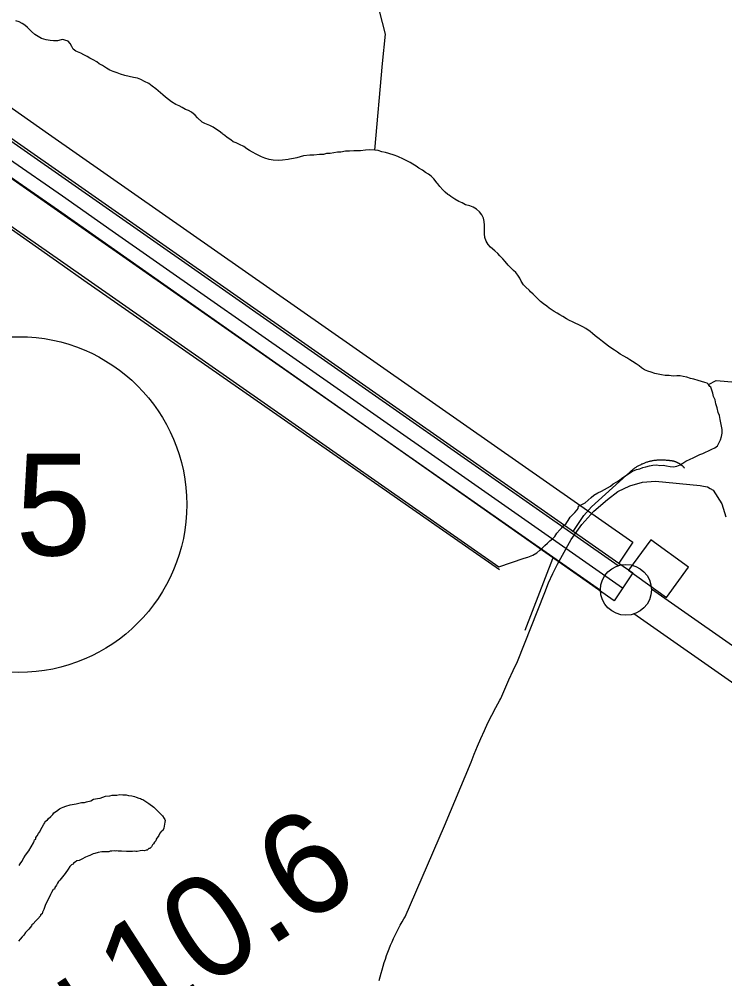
# Model space of a CAD drawing. Extents: x 3180038 to 3217926, y 922069 to 947485.
# Drawn here: x 3195944 to 3196637, y 937836 to 938779 of the extents above; entities that cross this region are included whole.
import ezdxf

# ---------------------------------------------------------------- set-up
doc = ezdxf.new("R2010")
doc.units = 0
for name, color, linetype in [('V-BLDG-OTLN', 7, 'Continuous'), ('V-BRDG-OTLN', 7, 'Continuous'), ('V-FLOD-BASE', 7, 'Continuous'), ('V-LEVE-TOET', 7, 'Continuous'), ('V-ROAD-IDEN', 7, 'Continuous'), ('V-RTRN-LOCK-CHMB', 7, 'Continuous'), ('V-SURV-IDEN', 7, 'Continuous'), ('V-SURV-LINE', 7, 'Continuous'), ('V-TOPO-SHOR', 7, 'Continuous')]:
    doc.layers.add(name, color=color, linetype=linetype)

msp = doc.modelspace()

# ---------------------------------------------------------------- linework, layer by layer
at = {"layer": 'V-BLDG-OTLN'}
msp.add_lwpolyline([(3196542.78, 938237.45), (3196579.89, 938210.57), (3196601.59, 938240.54), (3196564.49, 938267.42)], close=True, dxfattribs=at)
at = {"layer": 'V-BRDG-OTLN'}
for points in [[(3193665.49, 940229.33), (3193898.98, 940067.26), (3194175.82, 939873.77), (3194519.65, 939631.69), (3194847.02, 939402.92), (3195103.06, 939224.07), (3195450.42, 938980.02), (3195744.02, 938774.09), (3195777.93, 938749.81), (3195986.7, 938605.69), (3196035.42, 938571.27), (3196263.09, 938411.76), (3196536.88, 938220.19)], [(3195779.71, 938771.67), (3196533.07, 938244.63), (3196546.9, 938234.94), (3196528.5, 938207.55), (3195982.68, 938591.13), (3195876.16, 938664.96)]]:
    msp.add_lwpolyline(points, dxfattribs=at)
at = {"layer": 'V-FLOD-BASE'}
for p, q in [((3195986.23, 938537.58), (3196007.71, 938522.63)), ((3196007.71, 938522.63), (3196415.85, 938238.27)), ((3196547.18, 938336.69), (3196547.67, 938337.13))]:
    msp.add_line(p, q, dxfattribs=at)
for points in [[(3193684.4, 940145.79), (3193688.91, 940145.75), (3193707.46, 940132.75), (3193772.39, 940087.23), (3193908.97, 939992.1), (3194043.62, 939897.8), (3194182.59, 939799.93), (3194341.4, 939688.4), (3194493.33, 939582.87), (3194680.77, 939451.82), (3194859.56, 939326.95), (3195022.84, 939212.16), (3195218.43, 939075.26), (3195421.86, 938933.15), (3195653.27, 938770.89), (3195881, 938611.71), (3195986.23, 938537.58)], [(3196547.67, 938337.13), (3196548.31, 938337.6), (3196548.95, 938338.05), (3196549.6, 938338.5), (3196550.26, 938338.93), (3196550.93, 938339.35), (3196551.6, 938339.76), (3196552.28, 938340.15), (3196552.96, 938340.54), (3196553.66, 938340.91), (3196554.36, 938341.27), (3196555.06, 938341.62), (3196555.77, 938341.96), (3196556.49, 938342.28), (3196557.21, 938342.59), (3196557.94, 938342.89), (3196558.68, 938343.17), (3196559.41, 938343.45), (3196560.16, 938343.71), (3196560.9, 938343.95), (3196561.66, 938344.19), (3196562.41, 938344.41), (3196563.17, 938344.61), (3196563.93, 938344.81), (3196564.7, 938344.99), (3196565.47, 938345.16), (3196566.24, 938345.31), (3196567.01, 938345.45), (3196567.79, 938345.58), (3196568.57, 938345.69), (3196569.35, 938345.79), (3196570.13, 938345.87), (3196570.92, 938345.95), (3196571.7, 938346.01), (3196572.49, 938346.05), (3196573.27, 938346.08), (3196574.06, 938346.1), (3196574.85, 938346.1), (3196575.63, 938346.09), (3196576.42, 938346.07), (3196577.21, 938346.03), (3196577.99, 938345.98), (3196578.77, 938345.92), (3196579.56, 938345.84), (3196580.34, 938345.75), (3196581.12, 938345.64), (3196581.4, 938345.6), (3196581.76, 938345.6), (3196582.12, 938345.59), (3196582.49, 938345.58), (3196582.85, 938345.56), (3196583.21, 938345.53), (3196583.57, 938345.5), (3196583.94, 938345.46), (3196584.3, 938345.42), (3196584.66, 938345.37), (3196585.01, 938345.31), (3196585.37, 938345.25), (3196585.73, 938345.18), (3196586.09, 938345.1), (3196586.44, 938345.02), (3196586.79, 938344.93), (3196587.14, 938344.84), (3196587.49, 938344.74), (3196587.84, 938344.63), (3196588.19, 938344.52), (3196588.53, 938344.4), (3196588.87, 938344.28), (3196589.21, 938344.15), (3196589.55, 938344.01), (3196589.88, 938343.87), (3196590.21, 938343.72), (3196590.54, 938343.57), (3196590.87, 938343.41), (3196591.19, 938343.24), (3196591.52, 938343.07), (3196591.83, 938342.89), (3196592.15, 938342.71), (3196592.46, 938342.52), (3196592.77, 938342.33), (3196593.07, 938342.13), (3196593.37, 938341.93), (3196593.67, 938341.72), (3196593.96, 938341.51), (3196594.26, 938341.29), (3196594.54, 938341.06), (3196594.82, 938340.83), (3196595.1, 938340.6), (3196595.38, 938340.36), (3196595.65, 938340.12), (3196595.91, 938339.87), (3196596.17, 938339.62), (3196596.43, 938339.36), (3196596.68, 938339.1), (3196596.93, 938338.83), (3196597.17, 938338.56), (3196597.41, 938338.29), (3196597.64, 938338.01), (3196597.76, 938337.86)], [(3196486.74, 938277.08), (3196488.31, 938275.52), (3196498.73, 938291.24), (3196506.29, 938300), (3196547.67, 938337.13)], [(3196441.23, 938178.48), (3196468.34, 938249.07), (3196468.69, 938249.58)]]:
    msp.add_lwpolyline(points, dxfattribs=at)
at = {"layer": 'V-LEVE-TOET'}
for points in [[(3196301.62, 937848.35), (3196302.71, 937851.83), (3196303.85, 937855.28), (3196305.05, 937858.72), (3196306.31, 937862.14), (3196307.63, 937865.54), (3196309.01, 937868.91), (3196310.45, 937872.26), (3196311.94, 937875.59), (3196313.49, 937878.89), (3196315.09, 937882.16), (3196316.76, 937885.4), (3196318.47, 937888.62), (3196320.24, 937891.8), (3196322.07, 937894.96), (3196323.23, 937896.91), (3196323.23, 937896.91), (3196361.93, 937986.22), (3196388.07, 938048.89), (3196388.07, 938048.89), (3196391.12, 938056.72), (3196394.3, 938064.49), (3196397.62, 938072.21), (3196401.07, 938079.87), (3196404.66, 938087.47), (3196408.37, 938095.01), (3196412.21, 938102.48), (3196416.19, 938109.88), (3196417.12, 938111.58), (3196417.12, 938111.58), (3196421.06, 938120.74), (3196425.14, 938129.86), (3196429.35, 938138.91), (3196433.69, 938147.9), (3196460.59, 938215.59), (3196464.21, 938225.09), (3196468.29, 938234.41), (3196472.84, 938243.51), (3196477.83, 938252.36), (3196486.39, 938267.85), (3196496.74, 938282.34), (3196508.71, 938295.53), (3196522.02, 938307.18), (3196532.2, 938314.88), (3196543.85, 938320.64), (3196556.38, 938324.09), (3196569.11, 938325.11), (3196613.19, 938320.89), (3196616.47, 938320.2), (3196620.2, 938319.51), (3196622.8, 938317.87), (3196625.74, 938316.26), (3196634.54, 938302.67), (3196638.18, 938290.17)], [(3196297.89, 937834.28), (3196298.73, 937837.82), (3196299.64, 937841.34), (3196300.6, 937844.85), (3196301.62, 937848.35)]]:
    msp.add_lwpolyline(points, dxfattribs=at)
at = {"layer": 'V-ROAD-IDEN'}
msp.add_circle((3195943.78, 938302.08), 165, dxfattribs=at)
at = {"layer": 'V-RTRN-LOCK-CHMB'}
msp.add_lwpolyline([(3195815.68, 938776.91), (3195972.99, 938666.63), (3196547.1, 938265.08), (3196533.07, 938244.63), (3196546.9, 938234.94), (3196528.5, 938207.55), (3195982.68, 938591.13), (3195876.16, 938664.96)], dxfattribs=at)
at = {"layer": 'V-SURV-LINE'}
for points in [[(3193195.17, 940577), (3196532.41, 938242.03)], [(3196515.21, 938217.45), (3193177.97, 940552.42)], [(3196565.14, 938219.12), (3197662.23, 937451.25)], [(3197645.03, 937426.68), (3196547.94, 938194.54)]]:
    msp.add_lwpolyline(points, dxfattribs=at)
msp.add_circle((3196540.17, 938218.29), 25, dxfattribs=at)
at = {"layer": 'V-TOPO-SHOR'}
for points in [[(3193688.67, 940147.1), (3193722.9, 940123.85), (3193834.69, 940045.8), (3194003.25, 939927.93), (3194193.41, 939795.25), (3194383.71, 939661.44), (3194614.32, 939499.83), (3194866.53, 939323.58), (3195138.72, 939133.18), (3195411.07, 938942.15), (3195658.48, 938769.31), (3195876.46, 938617.44), (3195984.57, 938541.84)], [(3196293.56, 938650.43), (3196301.01, 938735.64), (3196303.9, 938764.52), (3196295.24, 938799.18), (3196296.83, 938823.54)], [(3195999.6, 938747.63), (3195997.2, 938749.74), (3195995.93, 938752.48), (3195994.35, 938755.39), (3195992.11, 938757.5), (3195989.07, 938758.65), (3195987.14, 938759.14), (3195985.21, 938758.84), (3195981.67, 938758.06), (3195977.81, 938757.93), (3195974.59, 938758.12), (3195970.74, 938758.79), (3195966.09, 938760.27), (3195962.73, 938762.07), (3195959.36, 938764.02), (3195956.17, 938766.94), (3195952.34, 938770.99), (3195949.79, 938773.42), (3195947.07, 938775.05), (3195944.19, 938776.68), (3195940.82, 938777.67)], [(3196288.19, 938650.85), (3196284.17, 938650.38), (3196279.25, 938649.9), (3196275.9, 938649.88), (3196274.11, 938649.65), (3196272.77, 938649.64), (3196268.74, 938649.62), (3196264.72, 938649.37), (3196260.25, 938648.45), (3196256.67, 938648.43), (3196253.32, 938647.97), (3196249.52, 938647.28), (3196246.17, 938647.03), (3196243.04, 938646.34), (3196239.02, 938646.32), (3196233.43, 938645.62), (3196231.19, 938645.61), (3196229.63, 938645.37), (3196223.37, 938644.89), (3196220.25, 938643.98), (3196216.89, 938643.07), (3196213.55, 938642.15), (3196209.52, 938641.46), (3196208.41, 938641.23), (3196202.82, 938640.53), (3196198.57, 938640.28), (3196193.65, 938640.7), (3196189.84, 938641.35), (3196185.36, 938642.66), (3196182.23, 938643.77), (3196179.54, 938645.32), (3196176.84, 938646.64), (3196173.26, 938648.41), (3196170.34, 938650.18), (3196167.65, 938651.73), (3196164.95, 938653.95), (3196160.47, 938656.17), (3196157.32, 938657.71), (3196154.41, 938658.59), (3196151.94, 938660.59), (3196148.57, 938662.81), (3196146.1, 938664.81), (3196144.31, 938666.14), (3196143.63, 938666.81), (3196140.49, 938669.02), (3196137.8, 938670.8), (3196134.65, 938673.02), (3196131.51, 938674.56), (3196126.58, 938676.55), (3196123.89, 938678.1), (3196119.39, 938682.32), (3196116.92, 938684.77), (3196113.33, 938687.66), (3196110.41, 938689.43), (3196107.49, 938690.53), (3196104.35, 938692.52), (3196101.21, 938694.07), (3196098.07, 938695.4), (3196093.81, 938698.06), (3196090.67, 938700.27), (3196087.75, 938702.49), (3196085.27, 938704.72), (3196083.03, 938706.72), (3196080.78, 938708.72), (3196078.31, 938710.72), (3196074.71, 938713.38), (3196071.35, 938715.82), (3196067.31, 938718.03), (3196063.5, 938719.8), (3196060.36, 938721.13), (3196056.55, 938722), (3196052.3, 938722.87), (3196047.82, 938723.74), (3196043.56, 938725.28), (3196040.2, 938726.38), (3196036.39, 938727.92), (3196033.25, 938729.02), (3196029.89, 938731.02), (3196025.85, 938733.68), (3196022.71, 938735.45), (3196020.24, 938737.22), (3196016.65, 938739.22), (3196013.51, 938740.99), (3196010.81, 938742.54), (3196007.67, 938744.31), (3196004.76, 938745.86), (3195999.6, 938747.63)], [(3196571.88, 938430.38), (3196568.53, 938431.03), (3196564.94, 938432.13), (3196561.58, 938433.23), (3196558.44, 938434.55), (3196555.52, 938436.55), (3196553.05, 938438.33), (3196550.36, 938440.32), (3196546.55, 938442.76), (3196543.85, 938444.31), (3196540.93, 938446.31), (3196538.02, 938448.08), (3196534.65, 938450.07), (3196531.73, 938451.85), (3196528.81, 938453.84), (3196525.45, 938456.06), (3196522.98, 938457.83), (3196520.06, 938460.05), (3196517.14, 938462.27), (3196513.77, 938464.94), (3196509.95, 938468.05), (3196507.25, 938470.27), (3196505.01, 938472.27), (3196500.74, 938475.15), (3196497.83, 938476.7), (3196493.79, 938478.91), (3196490.42, 938480.46), (3196487.73, 938481.79), (3196484.59, 938483.11), (3196481.9, 938484.66), (3196478.09, 938486.88), (3196475.17, 938488.43), (3196472.48, 938490.2), (3196469.78, 938491.97), (3196464.84, 938495.3), (3196462.37, 938497.08), (3196459.23, 938499.29), (3196456.31, 938501.74), (3196452.49, 938505.29), (3196448.89, 938508.85), (3196446.42, 938511.07), (3196445.29, 938512.41), (3196441.47, 938515.97), (3196439.44, 938518.19), (3196437.41, 938521.54), (3196436.06, 938524.66), (3196434.03, 938527.55), (3196432, 938530.23), (3196429.75, 938532.23), (3196427.5, 938534.45), (3196424.35, 938537.56), (3196421.65, 938540.9), (3196419.4, 938543.57), (3196416.25, 938546.69), (3196414.22, 938548.91), (3196411.3, 938551.35), (3196407.26, 938555.13), (3196404.78, 938557.58), (3196402.75, 938560.92), (3196401.61, 938564.72), (3196401.15, 938568.07), (3196401.34, 938573.66), (3196401.32, 938576.79), (3196400.85, 938580.37), (3196400.16, 938583.5), (3196398.58, 938586.84), (3196396.33, 938589.96), (3196393.4, 938592.4), (3196390.04, 938594.4), (3196386.68, 938595.72), (3196382.42, 938596.81), (3196379.28, 938598.59), (3196375.92, 938599.91), (3196372.1, 938602.35), (3196368.06, 938605.01), (3196366.49, 938606.12), (3196365.14, 938607), (3196362.67, 938609.22), (3196360.42, 938611.45), (3196357.5, 938614.79), (3196355.25, 938617.23), (3196354.79, 938617.9), (3196351.42, 938622.36), (3196348.72, 938624.8), (3196346.25, 938626.8), (3196343.11, 938628.57), (3196340.19, 938630.79), (3196336.82, 938632.78), (3196334.13, 938634.56), (3196330.98, 938636.55), (3196328.07, 938638.33), (3196324.26, 938640.32), (3196321.56, 938641.64), (3196315.96, 938644.07), (3196312.37, 938645.62), (3196307.22, 938647.15), (3196303.86, 938648.03), (3196300.28, 938648.9), (3196296.69, 938650), (3196293.56, 938650.43), (3196288.19, 938650.85)], [(3195984.57, 938541.84), (3196415.2, 938240.8), (3196440.29, 938249.39)], [(3196440.29, 938249.39), (3196443.64, 938250.52), (3196448.55, 938252.34), (3196452.56, 938254.6), (3196455.45, 938257.3), (3196457.9, 938259.33), (3196460.57, 938261.8), (3196463.02, 938264.28), (3196465.46, 938266.52), (3196467.91, 938268.33), (3196470.36, 938270.8), (3196472.36, 938273.94), (3196475.24, 938277.09), (3196477.24, 938279.34), (3196479.24, 938281.59), (3196481.47, 938283.61), (3196483.47, 938286.53), (3196485.46, 938289.67), (3196487.68, 938292.15), (3196490.13, 938294.4), (3196492.35, 938296.87), (3196493.24, 938298.22), (3196493.67, 938300.45), (3196496.8, 938302.04), (3196500.14, 938303.85), (3196503.04, 938306.32), (3196505.93, 938309.02), (3196508.6, 938311.27), (3196512.61, 938313.53), (3196516.18, 938315.34), (3196519.08, 938316.92), (3196521.98, 938318.5), (3196524.87, 938320.31), (3196527.54, 938322.34), (3196531.11, 938324.59), (3196534.23, 938326.4), (3196537.12, 938328.65), (3196540.02, 938330.68), (3196543.81, 938332.94), (3196546.48, 938334.97), (3196550.5, 938336.56), (3196553.85, 938337.25), (3196556.75, 938338.38), (3196559.65, 938339.29), (3196563.22, 938340.21), (3196566.58, 938340.67), (3196570.38, 938341.14), (3196573.51, 938340.49), (3196576.86, 938340.73), (3196580, 938340.08), (3196583.58, 938339.43), (3196586.94, 938339.22), (3196590.29, 938339.91), (3196593.41, 938341.05), (3196596.08, 938342.85), (3196598.98, 938344.88), (3196603.44, 938346.69), (3196606.34, 938348.05), (3196609.46, 938349.64), (3196612.81, 938351.22), (3196615.71, 938352.13), (3196618.39, 938353.49), (3196621.29, 938354.84), (3196624.63, 938356.65), (3196627.53, 938358.01), (3196629.98, 938359.82), (3196631.53, 938362.51), (3196633.08, 938365.87), (3196634.18, 938369.01), (3196634.83, 938372.14), (3196634.81, 938375.94), (3196634.12, 938379.29), (3196632.74, 938385.55), (3196632.05, 938389.57), (3196630.91, 938392.47), (3196629.77, 938397.16), (3196628.63, 938400.96), (3196627.71, 938404.98), (3196626.35, 938408.32), (3196625.66, 938411.67), (3196624.3, 938415.47), (3196623.62, 938417.48), (3196622.72, 938418.14), (3196621.14, 938420.15), (3196620.47, 938420.81), (3196620.02, 938421.26), (3196620.02, 938421.26), (3196617.55, 938422.14), (3196614.42, 938423.02), (3196611.28, 938423.89), (3196606.8, 938425.21), (3196603.67, 938426.09), (3196600.08, 938427.41), (3196596.5, 938428.06), (3196593.36, 938428.49), (3196590.23, 938428.47), (3196586.43, 938428.45), (3196582.63, 938428.87), (3196578.6, 938429.08), (3196575.02, 938429.73), (3196571.88, 938430.38)], [(3196621.14, 938420.15), (3196628.79, 938424.03), (3196648.21, 938422.34), (3196667.63, 938421.5), (3196683.68, 938425.72), (3196704.79, 938428.25), (3196715.77, 938428.25), (3196725.06, 938429.1), (3196737.72, 938429.94), (3196746.17, 938429.1), (3196758.26, 938424.73)], [(3196047.69, 938016.62), (3196049.29, 938016.64), (3196051.44, 938016.13), (3196054.66, 938015.63), (3196057.35, 938015.13), (3196058.96, 938014.61), (3196061.65, 938013.57), (3196063.27, 938013.06), (3196064.35, 938012.54), (3196065.42, 938012.02), (3196067.58, 938010.97), (3196071.36, 938008.34), (3196076.23, 938004.65), (3196078.4, 938002.53), (3196080.03, 938000.94), (3196081.11, 937999.89), (3196084.91, 937996.18), (3196086.55, 937993.52), (3196087.1, 937992.46), (3196087.65, 937991.39), (3196087.13, 937989.78), (3196086.13, 937983.87), (3196085.09, 937981.72), (3196084.02, 937981.17), (3196082.44, 937979.01), (3196081.4, 937976.85), (3196078.77, 937973.07), (3196078.25, 937971.45), (3196077.19, 937970.37), (3196076.14, 937968.75), (3196075.08, 937967.66), (3196074.04, 937965.51), (3196072.45, 937963.88), (3196071.38, 937963.87), (3196069.79, 937962.24), (3196068.72, 937962.23), (3196067.12, 937961.67), (3196065.51, 937962.19), (3196062.83, 937961.62), (3196060.16, 937961.05), (3196058.56, 937961.03), (3196056.94, 937961.54), (3196055.34, 937960.99), (3196053.2, 937960.96), (3196049.45, 937960.92), (3196044.62, 937961.39), (3196041.41, 937961.35), (3196039.79, 937961.87), (3196038.73, 937961.32), (3196037.65, 937961.84), (3196034.98, 937961.27), (3196033.37, 937961.25), (3196032.3, 937960.7), (3196030.7, 937960.68), (3196027.48, 937960.65), (3196025.34, 937960.62), (3196021.6, 937960.04), (3196018.4, 937958.93), (3196016.79, 937958.9), (3196013.6, 937957.26), (3196012.53, 937956.71), (3196009.33, 937955.6), (3196005.61, 937953.41), (3196002.94, 937952.3), (3196000.81, 937951.74), (3195999.21, 937950.65), (3195997.62, 937949.56), (3195997.1, 937948.48), (3195995.5, 937947.93), (3195993.91, 937946.3), (3195992.33, 937943.6), (3195989.17, 937939.27), (3195983.9, 937932.78), (3195982.84, 937931.69), (3195981.78, 937930.07), (3195980.74, 937927.92), (3195979.16, 937925.76), (3195978.64, 937924.14), (3195977.58, 937923.59), (3195976.01, 937920.89), (3195974.96, 937918.74), (3195969.74, 937907.96), (3195968.18, 937904.19), (3195967.14, 937901.5), (3195966.62, 937899.88), (3195965.03, 937898.79), (3195965.04, 937897.72), (3195962.4, 937895.01), (3195960.81, 937893.38), (3195957.64, 937889.59), (3195956.58, 937889.04), (3195956.06, 937887.96), (3195955, 937886.34), (3195953.42, 937884.72), (3195951.3, 937882.55), (3195950.24, 937881.46), (3195948.67, 937878.76), (3195947.08, 937877.14), (3195944.96, 937874.97), (3195943.38, 937872.8)], [(3195944.07, 937947.29), (3195945.12, 937948.91), (3195946.7, 937951.07), (3195948.8, 937954.85), (3195950.37, 937957.55), (3195953.53, 937961.87), (3195958.26, 937969.43), (3195958.78, 937971.05), (3195959.29, 937972.66), (3195960.36, 937973.21), (3195960.34, 937974.81), (3195961.92, 937976.44), (3195962.97, 937978.6), (3195964.02, 937980.22), (3195966.64, 937985.07), (3195968.21, 937987.77), (3195969.26, 937989.39), (3195969.79, 937990.47), (3195971.91, 937992.1), (3195972.43, 937993.18), (3195975.08, 937995.36), (3195977.2, 937997.53), (3195978.25, 937999.15), (3195980.91, 938000.79), (3195983.56, 938002.96), (3195985.69, 938004.06), (3195987.29, 938004.62), (3195989.96, 938005.72), (3195994.23, 938006.85), (3196000.11, 938007.99), (3196002.78, 938008.56), (3196005.45, 938009.13), (3196008.13, 938009.16), (3196010.27, 938009.72), (3196014.54, 938010.85), (3196017.2, 938012.49), (3196020.94, 938013.07), (3196023.61, 938013.64), (3196028.95, 938015.31), (3196033.23, 938015.9), (3196035.37, 938016.46), (3196036.97, 938016.48), (3196038.05, 938016.5), (3196040.19, 938016.52), (3196042.86, 938017.09), (3196046.08, 938016.6), (3196047.69, 938016.62)]]:
    msp.add_lwpolyline(points, dxfattribs=at)

# ---------------------------------------------------------------- texts
at = {"layer": 'V-ROAD-IDEN'}
msp.add_text('15', height=100, dxfattribs=at).set_placement((3195866.22, 938252.08))
at = {"layer": 'V-SURV-IDEN'}
msp.add_text('325+10.6', height=100, rotation=32.80108, dxfattribs=at).set_placement((3195810.6, 937621.99))

doc.saveas('drawing.dxf')
